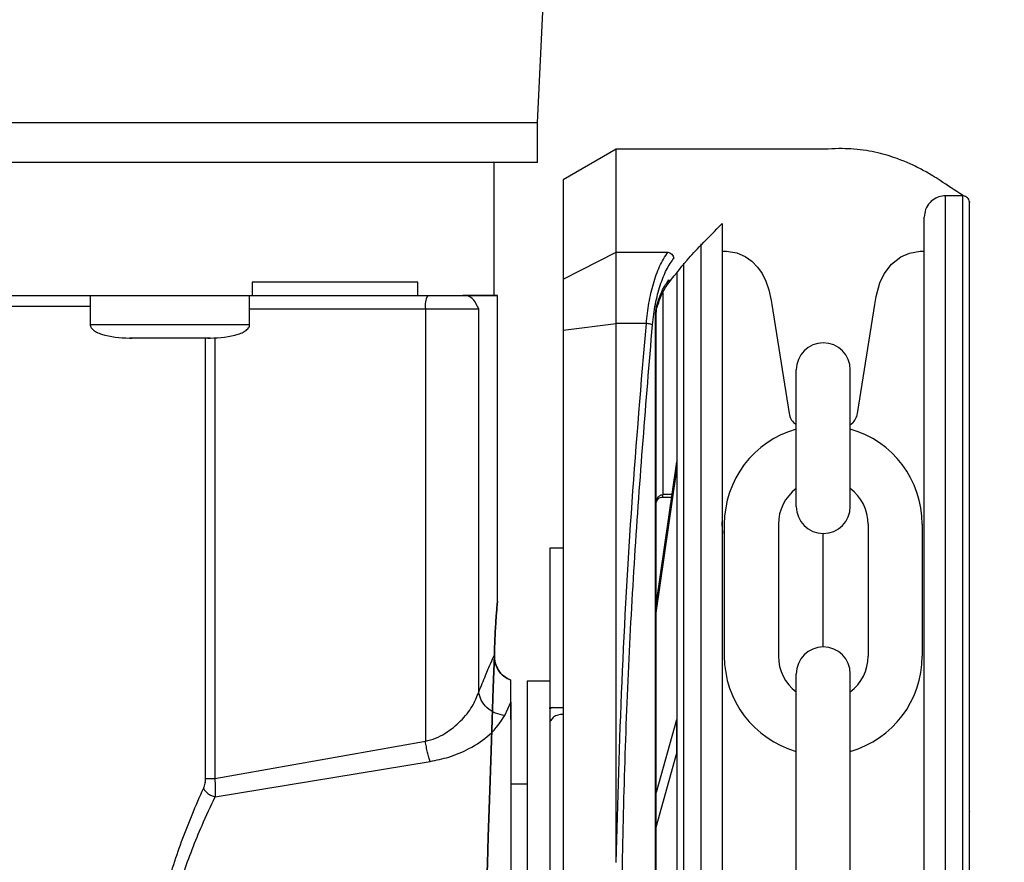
# Model space of a CAD drawing. Header units: inches. Extents: x 170 to 312, y 215 to 248.
# Tile 291 of 387: x 250.588 to 250.77, y 243.139 to 243.295. Entities that reach past the tile are written whole.
import ezdxf

# ---------------------------------------------------------------- set-up
doc = ezdxf.new("R2010")
doc.units = ezdxf.units.IN
doc.header["$LTSCALE"] = 0.25
doc.header["$MEASUREMENT"] = 0
doc.layers.add('ANNOTATIONS', color=1, linetype='Continuous')
doc.layers.add('STANDARD MOTOR LH', color=7, linetype='Continuous')
doc.styles.add('ARIAL', font='arial.ttf', dxfattribs={"height": 0.09375})
doc.dimstyles.new('STANDARD$0', dxfattribs={"dimtxt": 0.09375, "dimasz": 0.09375, "dimexe": 0.03125, "dimexo": 0.046875, "dimgap": 0.09, "dimtad": 0, "dimtih": 1, "dimtoh": 1, "dimdec": 4, "dimzin": 0, "dimdsep": 46, "dimtxsty": 'ARIAL', "dimcen": 0.09, "dimadec": 0, "dimazin": 0, "dimtfac": 1, "dimtdec": 4, "dimtofl": 0, "dimtmove": 0, "dimatfit": 1, "dimfxl": 1, "dimtolj": 1, "dimtzin": 0, "dimarcsym": 0})

# ---------------------------------------------------------------- blocks, each defined once
blk = doc.blocks.new('*D187')
at = {"layer": 'ANNOTATIONS', "color": 0, "lineweight": -2, "transparency": 16777216}
for p, q in [((250.4732333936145, 244.139293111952), (250.4732333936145, 244.8907997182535)), ((251.259529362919, 243.2925159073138), (251.259529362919, 244.8907997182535)), ((250.5669833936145, 244.8595497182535), (250.5764345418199, 244.8595497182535)), ((251.165779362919, 244.8595497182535), (251.1466545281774, 244.8595497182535))]:
    blk.add_line(p, q, dxfattribs=at)
at = {"layer": 'ANNOTATIONS', "color": 0, "transparency": 16777216}
for points in [[(250.5669833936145, 244.8751747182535), (250.5669833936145, 244.8439247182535), (250.4732333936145, 244.8595497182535)], [(251.165779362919, 244.8751747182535), (251.165779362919, 244.8439247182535), (251.259529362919, 244.8595497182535)]]:
    blk.add_solid(points, dxfattribs=at)
at = {"layer": 'defpoints', "color": 0, "transparency": 16777216}
for p in [(250.4732333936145, 244.8595497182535), (250.4732333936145, 244.092418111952), (251.259529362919, 243.2456409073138)]:
    blk.add_point(p, dxfattribs=at)
at = {"layer": 'ANNOTATIONS', "color": 0, "transparency": 16777216, "insert": (250.8615445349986, 244.8595497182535), "char_height": 0.09375, "attachment_point": 5, "style": 'ARIAL'}
blk.add_mtext('\\A1;17 3/8"', dxfattribs=at)
blk = doc.blocks.new('*D188')
at = {"layer": 'ANNOTATIONS', "color": 0, "lineweight": -2, "transparency": 16777216}
for p, q in [((250.3584835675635, 244.6822504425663), (250.3584835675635, 245.2424847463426)), ((251.259529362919, 243.2925159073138), (251.259529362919, 245.2424847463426)), ((250.4522335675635, 245.2112347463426), (250.66676387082, 245.2112347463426)), ((251.165779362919, 245.2112347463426), (251.0289560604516, 245.2112347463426))]:
    blk.add_line(p, q, dxfattribs=at)
at = {"layer": 'ANNOTATIONS', "color": 0, "transparency": 16777216}
for points in [[(250.4522335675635, 245.2268597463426), (250.4522335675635, 245.1956097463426), (250.3584835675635, 245.2112347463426)], [(251.165779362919, 245.2268597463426), (251.165779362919, 245.1956097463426), (251.259529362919, 245.2112347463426)]]:
    blk.add_solid(points, dxfattribs=at)
at = {"layer": 'defpoints', "color": 0, "transparency": 16777216}
for p in [(250.3584835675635, 245.2112347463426), (250.3584835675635, 244.6353754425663), (251.259529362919, 243.2456409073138)]:
    blk.add_point(p, dxfattribs=at)
at = {"layer": 'ANNOTATIONS', "color": 0, "transparency": 16777216, "insert": (250.8478599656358, 245.2112347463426), "char_height": 0.09375, "attachment_point": 5, "style": 'ARIAL'}
blk.add_mtext('\\A1;20"', dxfattribs=at)

msp = doc.modelspace()

# ---------------------------------------------------------------- linework, layer by layer
at = {"layer": 'STANDARD MOTOR LH'}
for p, q in [((250.6838101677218, 243.2756629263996), (250.6879919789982, 243.3593244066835)), ((250.6838102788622, 243.2682810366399), (250.683810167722, 243.2756629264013)), ((250.6984017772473, 243.2707418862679), (250.6885593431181, 243.265059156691)), ((250.7375016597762, 243.2707424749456), (250.6984017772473, 243.2707418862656)), ((250.6984020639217, 243.2517004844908), (250.6984017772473, 243.2707418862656)), ((250.6758136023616, 243.2436563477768), (250.6758132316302, 243.2682801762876)), ((250.6885593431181, 243.265059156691), (250.6885596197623, 243.2466840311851)), ((250.762550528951, 243.2621306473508), (250.7593517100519, 243.2621305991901)), ((250.7593540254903, 243.1083389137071), (250.7593517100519, 243.2621305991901)), ((250.7625528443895, 243.108338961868), (250.762550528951, 243.262130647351)), ((250.7140762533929, 243.2532369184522), (250.7140784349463, 243.108338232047)), ((250.6885596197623, 243.2466840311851), (250.6984020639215, 243.2517004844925)), ((250.6984020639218, 243.2517004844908), (250.7079583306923, 243.2517006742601)), ((250.6984022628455, 243.2384879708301), (250.6984020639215, 243.2517004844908)), ((250.7180132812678, 243.2519085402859), (250.7184407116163, 243.2519008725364)), ((250.7550234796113, 243.2519008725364), (250.7554148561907, 243.2519008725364)), ((250.7108774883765, 243.2496579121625), (250.7108796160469, 243.1083381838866)), ((250.631011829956, 243.246132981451), (250.6310118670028, 243.2436723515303)), ((250.6616720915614, 243.2436734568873), (250.6616720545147, 243.2461340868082)), ((250.6885596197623, 243.2466840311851), (250.688559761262, 243.2372856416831)), ((250.6010235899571, 243.2436715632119), (250.6010236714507, 243.2382587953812)), ((250.6305512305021, 243.2382592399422), (250.6305511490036, 243.243672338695)), ((250.6310118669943, 243.2436729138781), (250.6616720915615, 243.2436734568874)), ((250.6700395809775, 243.24367391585), (250.6708823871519, 243.2436739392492)), ((250.6764296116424, 243.18708010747), (250.6764287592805, 243.2436936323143)), ((250.7070143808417, 243.2442497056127), (250.7070149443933, 243.2068191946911)), ((250.7271977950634, 243.2420165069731), (250.7304106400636, 243.2218209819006)), ((250.7430535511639, 243.2218209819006), (250.7462664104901, 243.2420165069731)), ((250.6305511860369, 243.2412125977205), (250.6630814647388, 243.2412131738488)), ((250.6630814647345, 243.2412131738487), (250.663082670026, 243.1611584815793)), ((250.6729601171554, 243.1702814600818), (250.6729590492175, 243.2412134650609)), ((250.7056863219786, 243.240252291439), (250.7057841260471, 243.2402523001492)), ((250.7056902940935, 242.9764260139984), (250.7056863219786, 243.240252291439)), ((250.7057841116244, 243.2412102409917), (250.7058877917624, 243.2417035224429)), ((250.7057841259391, 243.2402523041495), (250.7058330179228, 243.2409194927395)), ((250.7057880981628, 242.9764260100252), (250.7057841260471, 243.2402522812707)), ((250.7058330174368, 243.2409194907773), (250.7058848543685, 243.2412899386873)), ((250.688559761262, 243.2372856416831), (250.6984022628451, 243.2384879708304)), ((250.6984037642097, 243.1387678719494), (250.6984022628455, 243.2384879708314)), ((250.7039826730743, 243.2384879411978), (250.6984022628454, 243.2384879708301)), ((250.688559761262, 243.2372856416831), (250.6885636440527, 242.9793922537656)), ((250.6084055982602, 243.2357982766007), (250.608746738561, 243.2357983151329)), ((250.6104549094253, 243.235798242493), (250.6103461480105, 243.2357982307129)), ((250.6212288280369, 243.2357983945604), (250.6211200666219, 243.2357984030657)), ((250.6223404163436, 243.2357984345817), (250.622341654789, 243.1542549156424)), ((250.6228282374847, 243.235798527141), (250.6231693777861, 243.2357984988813)), ((250.6240886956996, 243.2359103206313), (250.6240899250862, 243.1542549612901)), ((250.7317261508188, 243.204629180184), (250.7317261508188, 243.2299104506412)), ((250.7417380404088, 243.204629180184), (250.7417380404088, 243.2299104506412)), ((250.7313959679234, 243.2200185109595), (250.7317261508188, 243.2197246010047)), ((250.7417380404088, 243.2197245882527), (250.7420682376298, 243.2200185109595)), ((250.709575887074, 243.2128816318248), (250.705784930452, 243.1868240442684)), ((250.709575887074, 243.2128816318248), (250.7095759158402, 243.2109709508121)), ((250.7057849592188, 243.1849133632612), (250.7095759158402, 243.2109709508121)), ((250.7086939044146, 243.2068192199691), (250.7070149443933, 243.2068191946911)), ((250.7070149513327, 243.2063582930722), (250.7070149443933, 243.206819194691)), ((250.7070149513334, 243.2063582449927), (250.7086268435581, 243.206358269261)), ((250.7184176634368, 243.2013325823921), (250.7184176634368, 243.1769133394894)), ((250.7284295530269, 243.2013325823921), (250.7284295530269, 243.1769133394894)), ((250.7450346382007, 243.2013325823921), (250.7450346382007, 243.1769133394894)), ((250.7550465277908, 243.2013325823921), (250.7550465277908, 243.1769133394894)), ((250.7367320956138, 243.1786226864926), (250.7367320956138, 243.1996232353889)), ((250.6885603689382, 243.196923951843), (250.6860997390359, 243.1969239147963)), ((250.6860997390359, 243.1969239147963), (250.6860998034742, 243.1926438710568)), ((250.6885603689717, 243.1969217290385), (250.6860997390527, 243.1969216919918)), ((250.6860997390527, 243.1969216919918), (250.6861001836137, 243.16739413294)), ((250.7317261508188, 243.1225805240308), (250.7317261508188, 243.1736167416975)), ((250.7417380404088, 243.1225805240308), (250.7417380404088, 243.1736167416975)), ((250.6788905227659, 243.1684025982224), (250.6788904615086, 243.1724713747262)), ((250.6861001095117, 243.1723165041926), (250.6819170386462, 243.1723164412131)), ((250.6819170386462, 243.1723164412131), (250.6819189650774, 243.0443636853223)), ((250.6777657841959, 243.1659347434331), (250.6788905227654, 243.1684026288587)), ((250.6861001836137, 243.16739413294), (250.6885608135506, 243.1673941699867)), ((250.6861001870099, 243.1671686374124), (250.6861001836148, 243.16739413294)), ((250.6866260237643, 243.1673941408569), (250.6861001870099, 243.1671686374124)), ((250.7095766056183, 243.1651557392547), (250.7057854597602, 243.1516676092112)), ((250.7095766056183, 243.1651557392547), (250.7095767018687, 243.1587627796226)), ((250.6240899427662, 243.1542549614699), (250.663082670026, 243.1611584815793)), ((250.7057855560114, 243.145274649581), (250.7095767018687, 243.1587627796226)), ((250.6241444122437, 243.150880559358), (250.6639372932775, 243.157451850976)), ((250.6819173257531, 243.1532465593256), (250.6788907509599, 243.1532465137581))]:
    msp.add_line(p, q, dxfattribs=at)
at = {"layer": 'STANDARD MOTOR LH', "flags": 128}
for points in [[(250.6838101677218, 243.2756629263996), (250.6833767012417, 243.2756627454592), (250.6820787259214, 243.2756625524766), (250.6799235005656, 243.2756623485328), (250.6769230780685, 243.2756621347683), (250.6730942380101, 243.2756619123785), (250.6684583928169, 243.2756616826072), (250.6630414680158, 243.2756614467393), (250.6568737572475, 243.2756612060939), (250.6499897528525, 243.2756609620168), (250.6424279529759, 243.275660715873), (250.6342306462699, 243.2756604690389), (250.6254436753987, 243.2756602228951), (250.6161161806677, 243.2756599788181), (250.6063003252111, 243.2756597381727), (250.5960510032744, 243.2756595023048), (250.5854255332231, 243.2756592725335)], [(250.6838102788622, 243.2682810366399), (250.683376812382, 243.2682808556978), (250.6820788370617, 243.2682806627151), (250.6799236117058, 243.2682804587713), (250.6769231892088, 243.2682802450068), (250.6730943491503, 243.268280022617), (250.6684585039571, 243.2682797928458), (250.663041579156, 243.2682795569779), (250.6568738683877, 243.2682793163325), (250.6499898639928, 243.2682790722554), (250.6424280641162, 243.2682788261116), (250.6342307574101, 243.2682785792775), (250.6254437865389, 243.2682783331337), (250.616116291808, 243.2682780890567), (250.6063004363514, 243.2682778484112), (250.5960511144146, 243.2682776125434), (250.5854256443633, 243.2682773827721)], [(250.7184407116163, 243.2519008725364), (250.7188377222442, 243.2518906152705), (250.720722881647, 243.2515550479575), (250.722259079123, 243.2508922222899), (250.7235285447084, 243.2500044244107), (250.7245680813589, 243.2489466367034), (250.72540996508, 243.247741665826), (250.7261032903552, 243.2463333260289), (250.7266397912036, 243.2447355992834), (250.7270785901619, 243.2427350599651), (250.7271977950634, 243.2420165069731)], [(250.7462664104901, 243.2420165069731), (250.7465240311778, 243.243467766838), (250.7472290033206, 243.2459957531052), (250.748037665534, 243.2477134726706), (250.7493699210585, 243.2494748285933), (250.7510765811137, 243.2508181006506), (250.7527077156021, 243.251544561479), (250.7546460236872, 243.2518915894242), (250.7550237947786, 243.2519008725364)], [(250.456558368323, 243.2417016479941), (250.4622499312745, 243.2417016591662), (250.470134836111, 243.2417016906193), (250.4785214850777, 243.2417017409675), (250.4873381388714, 243.2417018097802), (250.4965093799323, 243.2417018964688), (250.505956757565, 243.2417020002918), (250.515599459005, 243.241702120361), (250.5253550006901, 243.2417022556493), (250.5351399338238, 243.2417024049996), (250.5448705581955, 243.2417025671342), (250.554463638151, 243.2417027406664), (250.56383711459, 243.2417029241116), (250.5729108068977, 243.2417031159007), (250.5816070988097, 243.2417033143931), (250.5898516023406, 243.241703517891), (250.5975737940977, 243.2417037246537), (250.601023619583, 243.241703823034)], [(250.6630814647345, 243.2412131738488), (250.6648375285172, 243.2412132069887), (250.6665091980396, 243.2412132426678), (250.6680602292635, 243.2412132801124), (250.6694569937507, 243.241213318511), (250.6706692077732, 243.2412133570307), (250.6716705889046, 243.2412133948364), (250.6724394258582, 243.2412134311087), (250.6729590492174, 243.2412134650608)], [(250.6305512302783, 243.2382592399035), (250.6302897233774, 243.2382591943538), (250.6291461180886, 243.2382591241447), (250.6271631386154, 243.2382590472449), (250.624465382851, 243.2382589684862), (250.6212223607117, 243.2382588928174), (250.6176378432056, 243.2382588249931), (250.6139370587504, 243.2382587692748), (250.6103525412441, 243.2382587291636), (250.6071095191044, 243.2382587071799), (250.6044117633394, 243.2382587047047), (250.6024287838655, 243.2382587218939), (250.601285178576, 243.2382587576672), (250.6010236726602, 243.2382587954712)]]:
    msp.add_lwpolyline(points, dxfattribs=at)
at = {"layer": 'STANDARD MOTOR LH'}
for centre, radius, start, end in [((250.6669442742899, 243.2418098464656), 0.003908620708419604, 151.5184359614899, 188.7808506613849), ((250.7367320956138, 243.2299104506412), 0.005005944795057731, 7.016709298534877e-15, 180), ((250.7334254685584, 243.222298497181), 0.003052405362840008, 188.9999999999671, 228.326349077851), ((250.7400387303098, 243.222298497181), 0.003052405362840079, 311.673650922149, 351.0000000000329), ((250.7367320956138, 243.2013325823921), 0.01831443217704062, 105.8627163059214, 180), ((250.7367320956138, 243.2013325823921), 0.01831443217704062, 7.016709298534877e-15, 74.13728369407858), ((250.7367320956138, 243.2013325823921), 0.008302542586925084, 127.0808355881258, 180), ((250.7367320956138, 243.2013325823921), 0.008302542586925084, 7.016709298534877e-15, 52.91916441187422), ((250.7367320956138, 243.204629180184), 0.005005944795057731, 180, 7.016709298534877e-15), ((250.7367320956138, 243.1736167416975), 0.005005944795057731, 7.016709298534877e-15, 180), ((250.7367320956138, 243.1769133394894), 0.01831443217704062, 180, 254.1372836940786), ((250.7367320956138, 243.1769133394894), 0.008302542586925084, 180, 232.9191644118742), ((250.7367320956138, 243.1769133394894), 0.01831443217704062, 285.8627163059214, 7.016709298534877e-15), ((250.7367320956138, 243.1769133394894), 0.008302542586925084, 307.0808355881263, 7.016709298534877e-15)]:
    msp.add_arc(centre, radius, start, end, dxfattribs=at)
for points, knots in [([(250.7627106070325, 243.2621219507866), (250.762644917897, 243.2621648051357), (250.7625792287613, 243.2622076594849), (250.7625135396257, 243.2622505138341), (250.7611296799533, 243.2631533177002), (250.7597458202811, 243.2640561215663), (250.7583619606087, 243.2649589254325), (250.7578797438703, 243.2652735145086), (250.7567176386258, 243.2660316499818), (250.754824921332, 243.2670828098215), (250.7526524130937, 243.2681388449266), (250.7506054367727, 243.2689617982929), (250.7486527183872, 243.2696087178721), (250.7467620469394, 243.2701153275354), (250.7446542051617, 243.2705315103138), (250.7424602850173, 243.2707971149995), (250.7401058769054, 243.2708900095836), (250.7384727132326, 243.2708460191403), (250.7375564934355, 243.2707485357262), (250.7375016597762, 243.2707424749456)], [-0.2026574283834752, -0.2026574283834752, -0.2026574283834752, -0.2026574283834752, -0.1934736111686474, -0.1934736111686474, -0.1934736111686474, 0, 0, 0, 0.06741739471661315, 0.1624707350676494, 0.2623543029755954, 0.3670685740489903, 0.4432677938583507, 0.5291235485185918, 0.6246357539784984, 0.7298042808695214, 0.8268099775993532, 0.9437281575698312, 0.9511714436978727, 0.9511714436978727, 0.9511714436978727, 0.9511714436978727]), ([(250.7593517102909, 243.262114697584), (250.7591508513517, 243.2621172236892), (250.7585323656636, 243.2620968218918), (250.7575011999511, 243.2617459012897), (250.7563875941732, 243.2609131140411), (250.7555718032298, 243.2596667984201), (250.7554657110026, 243.2586715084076), (250.7554147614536, 243.2581935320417)], [0.08048410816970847, 0.08048410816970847, 0.08048410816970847, 0.08048410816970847, 0.170358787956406, 0.3583268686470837, 0.5560887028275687, 0.7868168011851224, 1, 1, 1, 1]), ([(250.7637808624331, 243.2609003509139), (250.7637793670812, 243.2609449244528), (250.7637733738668, 243.2611235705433), (250.7636823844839, 243.261438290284), (250.7634384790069, 243.261789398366), (250.7630887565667, 243.2620281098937), (250.7627685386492, 243.2621351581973), (250.7625843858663, 243.2621213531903), (250.762534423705, 243.2621176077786)], [0, 0, 0, 0, 0.06890365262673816, 0.2761586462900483, 0.4958689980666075, 0.715579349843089, 0.9228343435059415, 1, 1, 1, 1]), ([(250.7637831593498, 243.1083389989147), (250.7637830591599, 243.114993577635), (250.7637828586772, 243.1283095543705), (250.7637825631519, 243.1479382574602), (250.763782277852, 243.1668878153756), (250.7637820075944, 243.1848382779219), (250.7637817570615, 243.2014786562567), (250.7637815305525, 243.2165233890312), (250.7637813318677, 243.229720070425), (250.763781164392, 243.2408438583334), (250.7637810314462, 243.2496742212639), (250.7637809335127, 243.2561789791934), (250.7637808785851, 243.2598277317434), (250.7637808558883, 243.2613345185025), (250.7637808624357, 243.2609002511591), (250.7637808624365, 243.2609002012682)], [0, 0, 0, 0, 0.0833060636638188, 0.1666974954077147, 0.2499975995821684, 0.3333024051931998, 0.4166951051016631, 0.4999952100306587, 0.5833002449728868, 0.6666928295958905, 0.7499928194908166, 0.8332978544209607, 0.9166904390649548, 0.999990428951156, 1, 1, 1, 1]), ([(250.7077163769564, 243.2454752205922), (250.7089822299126, 243.2471026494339), (250.7110720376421, 243.249789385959), (250.7132222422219, 243.2521167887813), (250.7140762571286, 243.252988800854), (250.7141055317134, 243.2530186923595), (250.714134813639, 243.2530485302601), (250.7141640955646, 243.2530783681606), (250.7154471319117, 243.2543857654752), (250.7167301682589, 243.2556931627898), (250.7180132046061, 243.2570005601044)], [0, 0, 0, 0, 0.3080244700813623, 0.5085202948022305, 0.5085202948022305, 0.5085202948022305, 0.5153930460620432, 0.5153930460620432, 0.5153930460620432, 0.8165340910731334, 0.8165340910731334, 0.8165340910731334, 0.8165340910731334]), ([(250.7180132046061, 243.2570005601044), (250.7180132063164, 243.256886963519), (250.7180132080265, 243.2567733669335), (250.7180132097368, 243.2566597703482), (250.7180132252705, 243.2556279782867), (250.7180132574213, 243.2534924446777), (250.718013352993, 243.247144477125), (250.7180134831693, 243.2384980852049), (250.7180136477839, 243.2275643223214), (250.7180138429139, 243.2146037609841), (250.7180140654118, 243.1998254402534), (250.7180143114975, 243.1834804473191), (250.7180145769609, 243.1658484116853), (250.7180148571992, 243.1472350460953), (250.7180151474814, 243.1279545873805), (250.7180153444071, 243.1148748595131), (250.7180154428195, 243.1083383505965)], [-0.009409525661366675, -0.009409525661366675, -0.009409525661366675, -0.009409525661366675, 0, 0, 0, 0.08546624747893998, 0.1768922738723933, 0.268313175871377, 0.3598353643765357, 0.4512615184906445, 0.5426821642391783, 0.6342044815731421, 0.7256307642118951, 0.8170515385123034, 0.9085726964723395, 1, 1, 1, 1]), ([(250.7554170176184, 243.1083389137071), (250.7554169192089, 243.1148752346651), (250.7554167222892, 243.127954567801), (250.7554164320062, 243.147235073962), (250.7554161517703, 243.1658482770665), (250.7554158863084, 243.1834802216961), (250.7554156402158, 243.199825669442), (250.7554154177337, 243.2146029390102), (250.7554152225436, 243.2275674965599), (250.7554150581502, 243.2384865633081), (250.7554149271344, 243.2471887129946), (250.7554148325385, 243.253471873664), (250.7554147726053, 243.2574527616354), (250.7554147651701, 243.2579466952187), (250.7554147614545, 243.2581935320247)], [0, 0, 0, 0, 0.08330446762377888, 0.166694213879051, 0.2499999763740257, 0.3333008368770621, 0.4166943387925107, 0.4999999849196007, 0.5833008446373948, 0.6666942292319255, 0.7499999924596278, 0.8333009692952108, 0.9166943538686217, 1, 1, 1, 1]), ([(250.7039826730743, 243.2384879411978), (250.7041256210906, 243.2397732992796), (250.704417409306, 243.2423969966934), (250.7052602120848, 243.2459823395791), (250.706424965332, 243.2492994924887), (250.7074296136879, 243.25087272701), (250.7079583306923, 243.2517006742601)], [0, 0, 0, 0, 0.2282311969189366, 0.4658698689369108, 0.7189029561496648, 0.9999999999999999, 0.9999999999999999, 0.9999999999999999, 0.9999999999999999]), ([(250.7079582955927, 243.2517006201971), (250.7080927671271, 243.2516640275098), (250.7083664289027, 243.2515895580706), (250.708722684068, 243.2513202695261), (250.708985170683, 243.2509816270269), (250.7090566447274, 243.2507333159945), (250.7090908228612, 243.2506145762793)], [0, 0, 0, 0, 0.2523826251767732, 0.513621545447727, 0.7674189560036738, 1, 1, 1, 1]), ([(250.7051151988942, 243.2382277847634), (250.7052750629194, 243.2395487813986), (250.7055949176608, 243.2421918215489), (250.7065164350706, 243.2456434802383), (250.7076767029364, 243.248575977), (250.7086193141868, 243.2499348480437), (250.7090908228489, 243.2506145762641)], [0, 0, 0, 0, 0.2496836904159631, 0.4995652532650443, 0.7496748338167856, 1, 1, 1, 1]), ([(250.7096472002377, 243.247876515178), (250.7096472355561, 243.2455306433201), (250.7096473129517, 243.2403899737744), (250.7096474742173, 243.2296786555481), (250.7096476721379, 243.2165327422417), (250.7096478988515, 243.2014744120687), (250.7096481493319, 243.18483752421), (250.7096484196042, 243.1668860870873), (250.7096487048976, 243.1479369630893), (250.7096490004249, 243.1283081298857), (250.7096492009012, 243.1149925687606), (250.7096493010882, 243.1083381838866)], [0, 0, 0, 0, 0.09501659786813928, 0.2082163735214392, 0.3212904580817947, 0.4343712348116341, 0.5475710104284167, 0.6606452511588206, 0.7737261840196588, 0.886920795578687, 1, 1, 1, 1]), ([(250.7058877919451, 243.2417035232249), (250.7061314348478, 243.242494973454), (250.7067500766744, 243.2445045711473), (250.7076179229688, 243.2457995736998), (250.7081439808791, 243.2465845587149)], [0, 0, 0, 0, 0.3938351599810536, 1, 1, 1, 1]), ([(250.7059586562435, 243.2414581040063), (250.7062341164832, 243.2423106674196), (250.7068129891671, 243.244102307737), (250.7076024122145, 243.2452656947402), (250.7080161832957, 243.2458754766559)], [0, 0, 0, 0, 0.475856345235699, 1, 1, 1, 1]), ([(250.708143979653, 243.246584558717), (250.7081559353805, 243.24650574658), (250.7081796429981, 243.2463494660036), (250.7081435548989, 243.2461185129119), (250.7080763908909, 243.2459849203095), (250.7080426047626, 243.2459177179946)], [0, 0, 0, 0, 0.335804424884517, 0.6658835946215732, 1, 1, 1, 1]), ([(250.6708823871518, 243.2436739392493), (250.6724304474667, 243.2436740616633), (250.6755265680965, 243.2436743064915), (250.6769087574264, 243.2436745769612), (250.6760703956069, 243.2436747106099), (250.6758136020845, 243.243674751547)], [0, 0, 0, 0, 0.4095752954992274, 0.8191505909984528, 0.9999999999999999, 0.9999999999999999, 0.9999999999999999, 0.9999999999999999]), ([(250.6729590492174, 243.2412134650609), (250.672662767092, 243.2418157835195), (250.6720592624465, 243.2430426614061), (250.6712793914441, 243.2434609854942), (250.6708823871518, 243.2436739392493)], [0, 0, 0, 0, 0.4909359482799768, 1, 1, 1, 1]), ([(250.705686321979, 243.2402522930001), (250.7056917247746, 243.2403994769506), (250.7057039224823, 243.2407317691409), (250.7057554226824, 243.2410390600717), (250.7057841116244, 243.2412102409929)], [0, 0, 0, 0, 0.4429353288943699, 1, 1, 1, 1]), ([(250.7058330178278, 243.2409194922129), (250.7058518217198, 243.2409645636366), (250.7058894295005, 243.2410547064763), (250.7058192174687, 243.2411583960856), (250.7057841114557, 243.2412102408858)], [0, 0, 0, 0, 0.500000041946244, 1, 1, 1, 1]), ([(250.7058848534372, 243.241289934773), (250.7059221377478, 243.2413521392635), (250.705996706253, 243.2414765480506), (250.705924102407, 243.2416278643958), (250.7058878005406, 243.2417035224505)], [0, 0, 0, 0, 0.5000007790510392, 1, 1, 1, 1]), ([(250.6010282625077, 243.2383463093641), (250.6010303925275, 243.2382322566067), (250.6010348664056, 243.2379927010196), (250.6012289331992, 243.2376481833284), (250.6016074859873, 243.2372570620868), (250.6022602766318, 243.236855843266), (250.6044389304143, 243.2359818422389), (250.6065323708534, 243.2358818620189), (250.608282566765, 243.2357982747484)], [0, 0, 0, 0, 0.04135580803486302, 0.08686344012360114, 0.1406179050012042, 0.2407046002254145, 0.3652001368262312, 1, 1, 1, 1]), ([(250.6232924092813, 243.2357985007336), (250.6250426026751, 243.2358821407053), (250.6271360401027, 243.2359821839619), (250.6293146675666, 243.2368562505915), (250.6299674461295, 243.2372574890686), (250.6303459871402, 243.2376486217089), (250.6305400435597, 243.2379931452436), (250.6305445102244, 243.2382327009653), (250.6305466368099, 243.2383467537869)], [0, 0, 0, 0, 0.6347998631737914, 0.7592953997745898, 0.8593820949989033, 0.9131365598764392, 0.9586441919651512, 1, 1, 1, 1]), ([(250.6984037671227, 243.138759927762), (250.6987141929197, 243.1499006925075), (250.6993361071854, 243.1722203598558), (250.7011990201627, 243.2055408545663), (250.7030535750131, 243.2274912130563), (250.7039826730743, 243.2384879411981)], [0, 0, 0, 0, 0.3321382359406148, 0.6654134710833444, 1, 1, 1, 1]), ([(250.6992180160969, 243.1083400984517), (250.6993495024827, 243.1228947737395), (250.6996124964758, 243.1520064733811), (250.7015891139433, 243.1954729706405), (250.703939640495, 243.2239737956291), (250.7051151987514, 243.2382277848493)], [0, 0, 0, 0, 0.3332416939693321, 0.6665371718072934, 1, 1, 1, 1]), ([(250.7051151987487, 243.2382277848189), (250.7050611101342, 243.2382548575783), (250.7049504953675, 243.2383102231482), (250.7046730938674, 243.2383864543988), (250.7043413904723, 243.2384502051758), (250.7041004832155, 243.2384756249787), (250.7039826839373, 243.2384880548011)], [0, 0, 0, 0, 0.2444909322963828, 0.5000000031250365, 0.755509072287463, 1, 1, 1, 1]), ([(250.7057846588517, 243.2050696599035), (250.7057996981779, 243.2052832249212), (250.7058291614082, 243.2057016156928), (250.706039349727, 243.2061846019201), (250.7062845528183, 243.2064967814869), (250.7065026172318, 243.2066751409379), (250.7067499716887, 243.2067958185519), (250.7069273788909, 243.2068114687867), (250.7070148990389, 243.206819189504)], [0, 0, 0, 0, 0.2718919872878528, 0.5326579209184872, 0.656675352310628, 0.7753569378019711, 0.8891770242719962, 1, 1, 1, 1]), ([(250.705807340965, 243.205245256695), (250.7058185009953, 243.2053351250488), (250.7058521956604, 243.2056064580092), (250.7061028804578, 243.2059863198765), (250.7065251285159, 243.2063119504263), (250.706860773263, 243.2063428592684), (250.7070272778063, 243.2063581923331)], [0, 0, 0, 0, 0.1487405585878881, 0.4490815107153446, 0.7267038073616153, 1, 1, 1, 1]), ([(250.718144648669, 243.1996334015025), (250.7180999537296, 243.2001262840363), (250.718037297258, 243.2008172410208), (250.7180192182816, 243.2015834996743), (250.7180140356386, 243.201803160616)], [0, 0, 0, 0, 0.7133331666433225, 1, 1, 1, 1]), ([(250.6758525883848, 243.1771607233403), (250.6758985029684, 243.1785367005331), (250.6759904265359, 243.1812914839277), (250.6762098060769, 243.1845070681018), (250.6763840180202, 243.1866009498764), (250.6764523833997, 243.187319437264), (250.6763840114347, 243.1866010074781), (250.676209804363, 243.1845072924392), (250.6759904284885, 243.1812918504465), (250.6758985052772, 243.178537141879), (250.6758525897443, 243.177161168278), (250.6714435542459, 243.0450334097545), (250.6714435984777, 243.0450312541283), (250.6758525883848, 243.1771607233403)], [0, 0, 0, 0, 0.1249662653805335, 0.2501894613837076, 0.3752423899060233, 0.5000060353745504, 0.6247621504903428, 0.7498140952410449, 0.8750324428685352, 1, 1, 1, 1.000000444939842, 1.000000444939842, 1.000000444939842, 1.000000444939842]), ([(250.6729601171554, 243.1702814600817), (250.6733936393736, 243.1713444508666), (250.674237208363, 243.1734128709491), (250.6752125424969, 243.1756928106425), (250.6756435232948, 243.1766812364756), (250.6758525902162, 243.1771607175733)], [0, 0, 0, 0, 0.3524921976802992, 0.685896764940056, 1, 1, 1, 1]), ([(250.6788904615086, 243.1724713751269), (250.678439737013, 243.1726942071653), (250.6775382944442, 243.1731398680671), (250.6765444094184, 243.1743044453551), (250.6759265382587, 243.1756962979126), (250.6758772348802, 243.1766724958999), (250.6758525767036, 243.1771607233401)], [0, 0, 0, 0, 0.2499797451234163, 0.4999559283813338, 0.7499121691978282, 1, 1, 1, 1]), ([(250.6758525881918, 243.177161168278), (250.6758772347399, 243.1766730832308), (250.6759265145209, 243.175697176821), (250.676544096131, 243.1743053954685), (250.6775379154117, 243.1731405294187), (250.6784396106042, 243.1726947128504), (250.6788904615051, 243.1724718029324)], [0, 0, 0, 0, 0.2500181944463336, 0.499901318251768, 0.7499488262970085, 0.9999999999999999, 0.9999999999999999, 0.9999999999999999, 0.9999999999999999]), ([(250.6630826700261, 243.1611584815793), (250.6637247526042, 243.1613354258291), (250.6650240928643, 243.1616934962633), (250.6673474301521, 243.162925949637), (250.6697636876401, 243.1649211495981), (250.6719068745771, 243.1676232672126), (250.6726084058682, 243.1693938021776), (250.6729601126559, 243.1702814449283)], [0, 0, 0, 0, 0.1182624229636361, 0.2393198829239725, 0.4883193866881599, 0.7434732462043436, 1, 1, 1, 1]), ([(250.6777657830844, 243.1659346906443), (250.6771944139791, 243.1660401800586), (250.6760108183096, 243.1662587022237), (250.6744563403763, 243.1672880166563), (250.6733183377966, 243.1686940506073), (250.6730767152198, 243.1697646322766), (250.6729600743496, 243.1702814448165)], [0, 0, 0, 0, 0.2413699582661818, 0.4999997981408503, 0.7586299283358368, 1, 1, 1, 1]), ([(250.6861001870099, 243.1671686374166), (250.6861001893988, 243.1670099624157), (250.6861001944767, 243.1666726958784), (250.6861002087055, 243.1657276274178), (250.6861002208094, 243.1649236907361), (250.6861002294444, 243.1643501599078)], [0, 0, 0, 0, 0.2029558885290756, 0.4313863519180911, 1, 1, 1, 1]), ([(250.6639372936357, 243.1574518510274), (250.665114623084, 243.1576821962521), (250.6677326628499, 243.1581944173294), (250.6715837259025, 243.1599064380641), (250.6755996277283, 243.1626131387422), (250.6769841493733, 243.1647361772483), (250.6777657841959, 243.1659347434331)], [0, 0, 0, 0, 0.1711820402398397, 0.38065928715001, 0.6503498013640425, 1, 1, 1, 1]), ([(250.6885608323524, 243.1661444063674), (250.6882397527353, 243.1661169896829), (250.687597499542, 243.1660621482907), (250.6867588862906, 243.1656533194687), (250.6864447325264, 243.1652426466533), (250.6862876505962, 243.1650373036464)], [0, 0, 0, 0, 0.3332611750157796, 0.6666198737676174, 0.9999999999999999, 0.9999999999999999, 0.9999999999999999, 0.9999999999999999]), ([(250.6788905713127, 243.1651784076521), (250.6788905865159, 243.1641686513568), (250.6788906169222, 243.1621491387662), (250.6788906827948, 243.1577739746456), (250.6788907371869, 243.1541613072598), (250.6788907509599, 243.1532465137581)], [0, 0, 0, 0, 0.4275186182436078, 0.8550372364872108, 1, 1, 1, 1]), ([(250.6862876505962, 243.1650373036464), (250.6862875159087, 243.1650371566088), (250.68610957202, 243.1648428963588), (250.6861048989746, 243.1645964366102), (250.6861002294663, 243.1643501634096)], [0, 0, 0, 0, 0.0007569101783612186, 1, 1, 1, 1]), ([(250.6639372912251, 243.1574518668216), (250.6638572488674, 243.157693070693), (250.6636952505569, 243.158181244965), (250.6634632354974, 243.159102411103), (250.663250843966, 243.160108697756), (250.6631382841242, 243.1608113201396), (250.663082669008, 243.1611584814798)], [0, 0, 0, 0, 0.2470468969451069, 0.5000000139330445, 0.7529531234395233, 0.9999999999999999, 0.9999999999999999, 0.9999999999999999, 0.9999999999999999]), ([(250.622341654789, 243.1542549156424), (250.6223254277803, 243.1539605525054), (250.622288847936, 243.1532969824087), (250.6220886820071, 243.1527759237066), (250.6219773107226, 243.1524860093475)], [0, 0, 0, 0, 0.4436051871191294, 1, 1, 1, 1]), ([(250.6240899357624, 243.1542549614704), (250.624133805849, 243.153688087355), (250.624229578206, 243.1524505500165), (250.6241743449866, 243.1514325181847), (250.6241444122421, 243.150880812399)], [0, 0, 0, 0, 0.4580662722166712, 1, 1, 1, 1]), ([(250.6219773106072, 243.1524860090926), (250.6212533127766, 243.1508466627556), (250.6198565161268, 243.1476838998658), (250.6179177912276, 243.1427009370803), (250.6162952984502, 243.1380043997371), (250.6149552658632, 243.1335546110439), (250.6138568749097, 243.1292962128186), (250.6129845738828, 243.1251883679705), (250.612322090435, 243.1212598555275), (250.6118475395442, 243.1175298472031), (250.6115343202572, 243.1137902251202), (250.6113707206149, 243.1100402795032), (250.6113988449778, 243.1075402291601), (250.6114129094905, 243.1062899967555)], [0, 0, 0, 0, 0.1293986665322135, 0.2496466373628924, 0.3605675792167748, 0.4526593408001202, 0.5429275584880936, 0.6318433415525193, 0.7068015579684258, 0.7807577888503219, 0.8540464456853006, 0.9270111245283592, 1, 1, 1, 1]), ([(250.613334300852, 243.1063645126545), (250.6133250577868, 243.1081581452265), (250.6133054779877, 243.1119576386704), (250.6138252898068, 243.1180029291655), (250.614709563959, 243.1235366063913), (250.6158104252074, 243.128418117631), (250.6169275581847, 243.1325276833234), (250.6182967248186, 243.1368310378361), (250.6199140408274, 243.1412437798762), (250.621891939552, 243.1460635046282), (250.6233361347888, 243.1491520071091), (250.6241444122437, 243.150880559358)], [0, 0, 0, 0, 0.1079092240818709, 0.2285866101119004, 0.3660932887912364, 0.4509239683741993, 0.5412881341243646, 0.63729732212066, 0.74538338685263, 0.8574978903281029, 1, 1, 1, 1]), ([(250.6219773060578, 243.1524860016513), (250.6220771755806, 243.1523173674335), (250.6222816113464, 243.151972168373), (250.6228114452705, 243.1514985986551), (250.6234507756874, 243.1511061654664), (250.6239167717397, 243.1509547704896), (250.6241444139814, 243.1508808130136)], [0, 0, 0, 0, 0.2442596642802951, 0.5000065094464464, 0.7557497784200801, 0.9999999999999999, 0.9999999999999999, 0.9999999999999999, 0.9999999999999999]), ([(250.7637830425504, 243.1160976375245), (250.7637830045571, 243.1186211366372), (250.7637829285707, 243.1236681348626), (250.7637828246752, 243.1305688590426), (250.7637827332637, 243.1366404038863), (250.7637826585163, 243.1416051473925), (250.76378260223, 243.1453436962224), (250.7637825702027, 243.1474710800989), (250.7637825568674, 243.1483566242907), (250.763782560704, 243.1481019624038), (250.7637825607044, 243.148101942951)], [0, 0, 0, 0, 0.1428555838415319, 0.2857111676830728, 0.428566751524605, 0.5714223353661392, 0.7142779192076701, 0.8571335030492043, 0.9999890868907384, 1, 1, 1, 1])]:
    msp.add_open_spline(points, degree=3, knots=knots, dxfattribs=at)
for points in [[(250.6616720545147, 243.2461340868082), (250.658967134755, 243.2461339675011), (250.6535572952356, 243.2461337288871), (250.6432388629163, 243.2461333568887), (250.6350875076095, 243.2461331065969), (250.631011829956, 243.246132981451)], [(250.426570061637, 243.2436692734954), (250.4312451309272, 243.2436692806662), (250.4405952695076, 243.2436692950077), (250.4565155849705, 243.2436693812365), (250.4735005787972, 243.2436695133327), (250.4914243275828, 243.2436696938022), (250.5099521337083, 243.2436699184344), (250.5287909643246, 243.2436701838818), (250.5476297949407, 243.2436704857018), (250.5661576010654, 243.2436708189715), (250.5840813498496, 243.2436711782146), (250.6010663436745, 243.2436715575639), (250.616986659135, 243.2436719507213), (250.6263367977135, 243.2436722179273), (250.6310118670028, 243.2436723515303)], [(250.6616720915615, 243.2436734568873), (250.6632893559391, 243.2436735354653), (250.6665238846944, 243.2436736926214), (250.6688676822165, 243.2436738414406), (250.6700395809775, 243.2436739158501)], [(250.6758136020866, 243.2436746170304), (250.675569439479, 243.2436745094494), (250.6750811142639, 243.2436742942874), (250.671720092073, 243.2436740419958), (250.6700395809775, 243.24367391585)], [(250.615787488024, 243.2357982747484), (250.6148040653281, 243.2357982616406), (250.6128372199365, 243.2357982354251), (250.6103565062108, 243.2357982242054), (250.6086209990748, 243.2357982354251), (250.6083953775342, 243.2357982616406), (250.6082825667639, 243.2357982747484)], [(250.623292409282, 243.2357985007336), (250.623179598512, 243.2357984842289), (250.6229539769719, 243.2357984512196), (250.6212184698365, 243.235798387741), (250.6187377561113, 243.2357983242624), (250.6167709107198, 243.2357982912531), (250.615787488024, 243.2357982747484)], [(250.6788905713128, 243.1651784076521), (250.6788905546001, 243.1662884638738), (250.6788905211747, 243.1685085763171), (250.6788904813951, 243.1711507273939), (250.6788904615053, 243.1724718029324)], [(250.6788905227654, 243.1684026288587), (250.6788905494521, 243.1666300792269), (250.6788906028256, 243.1630849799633), (250.6788907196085, 243.1553282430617), (250.6788908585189, 243.1461018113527), (250.6788910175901, 243.1355363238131), (250.678891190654, 243.1240414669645), (250.6788913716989, 243.1120165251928), (250.6788915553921, 243.0998157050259), (250.6788916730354, 243.0920018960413), (250.6788917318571, 243.088094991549)], [(250.6861002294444, 243.1643501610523), (250.6861002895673, 243.1603567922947), (250.6861004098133, 243.1523700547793), (250.6861006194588, 243.1384454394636), (250.6861008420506, 243.1236609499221), (250.6861010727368, 243.1083388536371), (250.6861013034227, 243.0930167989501), (250.6861015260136, 243.0782324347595), (250.6861017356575, 243.0643080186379), (250.6861018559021, 243.0563214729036), (250.6861019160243, 243.0523282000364)], [(250.6223416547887, 243.1542549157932), (250.6224397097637, 243.154254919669), (250.6226358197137, 243.1542549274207), (250.6230573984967, 243.1542549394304), (250.6235446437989, 243.1542549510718), (250.6239081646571, 243.1542549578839), (250.6240899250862, 243.1542549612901)]]:
    msp.add_open_spline(points, degree=3, dxfattribs=at)

# ---------------------------------------------------------------- dimensions: what is measured, and where the dimension line sits
at = {"layer": 'ANNOTATIONS'}
for base, p2, text, picture, middle in [((250.3584835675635, 245.2112347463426), (250.3584835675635, 244.6353754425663), '20"', '*D188', (250.8478599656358, 245.2112347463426)), ((250.4732333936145, 244.8595497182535), (250.4732333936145, 244.092418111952), '17 3/8"', '*D187', (250.8615445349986, 244.8595497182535))]:
    dim = msp.add_linear_dim(base=base, p1=(251.259529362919, 243.2456409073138), p2=p2, text=text, dimstyle='STANDARD$0', dxfattribs=at)
    dim.commit()
    dim.dimension.update_dxf_attribs({"geometry": picture, "text_midpoint": middle, "dimtype": 160})

doc.saveas('drawing.dxf')
